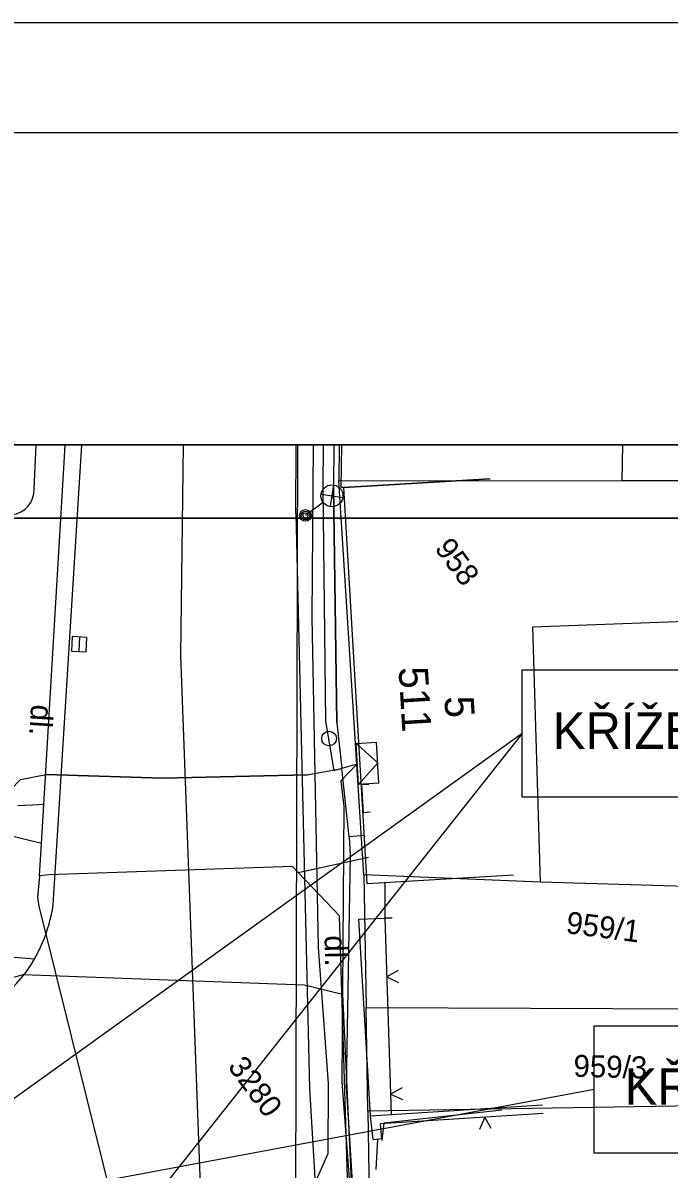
# Model space of a CAD drawing. Extents: x -601580 to 4, y -1204314 to 4.
# Drawn here: x -595822.45 to -595800.41, y -1202914.67 to -1202875.57 of the extents above; entities that cross this region are included whole.
import ezdxf

# ---------------------------------------------------------------- set-up
doc = ezdxf.new("R2010")
doc.units = 0
for name, color, linetype in [('00-EON NN', 7, 'Continuous'), ('00-EON VN', 7, 'Continuous'), ('00-INNOGY-NTL', 7, 'Continuous'), ('00-KN-HRANICE PARCEL', 7, 'Continuous'), ('00-KN-PARC. CISLA', 7, 'Continuous'), ('00-KN-VNITRNI KRESBA', 7, 'Continuous'), ('00-POLOHOPIS', 7, 'Continuous'), ('00-RAZÍTKO', 7, 'Continuous'), ('00-SITE KOM. KABEL', 7, 'Continuous'), ('00-VAK-KANAL-POTRUBI', 7, 'Continuous'), ('00-VAK-VODA-RAD IGIS', 7, 'Continuous'), ('11-REKONSTRUKCE VODOVOD POPIS', 7, 'Continuous'), ('Vrstva 26', 7, 'Continuous'), ('Vrstva 27', 7, 'Continuous'), ('Vrstva 28', 7, 'Continuous'), ('Vrstva 33', 7, 'Continuous'), ('Vrstva 40', 7, 'Continuous'), ('Vrstva 6', 7, 'Continuous'), ('Vrstva 9', 7, 'Continuous')]:
    doc.layers.add(name, color=color, linetype=linetype)

# ---------------------------------------------------------------- blocks, each defined once
blk = doc.blocks.new('6.30_254')
at = {"layer": 'Vrstva 27'}
blk.add_line((-0.25, 0), (0.25, 0), dxfattribs=at)
blk.add_lwpolyline([(-0.25, -0.25), (0.25, -0.25), (0.25, 0.25), (-0.25, 0.25)], close=True, dxfattribs=at)
blk = doc.blocks.new('6.14A_336')
at = {"layer": 'Vrstva 28'}
blk.add_circle((0, 0), 0.25, dxfattribs=at)
blk = doc.blocks.new('6.560_928')
at = {"layer": 'Vrstva 33'}
for p, q in [((-0.265, 0.86), (0.265, 1.39)), ((-0.265, 1.39), (0.265, 0.86)), ((0, 0.75), (0, 0))]:
    blk.add_line(p, q, dxfattribs=at)
for centre, radius in [((0, 1.125), 0.375), ((0, 0), 0.2), ((0, 0), 0.145), ((0, 0), 0.0876)]:
    blk.add_circle(centre, radius, dxfattribs=at)
blk = doc.blocks.new('DL_26')
at = {"layer": 'Vrstva 40'}
blk.add_text('dl.', height=0.75, rotation=360, dxfattribs=at).set_placement((-0.175, -0.375))
blk = doc.blocks.new('DL_36')
at = {"layer": 'Vrstva 40'}
blk.add_text('dl.', height=0.75, rotation=360, dxfattribs=at).set_placement((-0.174, -0.375))
blk = doc.blocks.new('VCHOD_2426')
at = {"layer": 'Vrstva 6'}
blk.add_line((0, 0.25), (0, 0), dxfattribs=at)
blk = doc.blocks.new('VCHOD_2428')
at = {"layer": 'Vrstva 6'}
blk.add_line((0, 0.25), (0, 0), dxfattribs=at)
blk = doc.blocks.new('VCHOD_2430')
at = {"layer": 'Vrstva 6'}
blk.add_line((0, 0.25), (0, 0), dxfattribs=at)
blk = doc.blocks.new('NN630')
at = {"layer": 'Vrstva 9'}
for points in [[(-3, -700), (-703, 0)], [(-703, -700), (-703, 0), (697, 0), (697, -700)], [(-3, -700), (697, 0)], [(-703, -700), (697, -700)]]:
    blk.add_lwpolyline(points, dxfattribs=at)

msp = doc.modelspace()

# ---------------------------------------------------------------- linework, layer by layer
for points in [[(-595979.871, -1203190.718), (-595757.121, -1203190.718), (-595757.121, -1202875.568), (-595979.871, -1202875.568)], [(-595976.121, -1203186.968), (-595760.871, -1203186.968), (-595760.871, -1202879.318), (-595976.121, -1202879.318)], [(-595865.922, -1203035.968), (-595865.922, -1203038.468), (-595760.871, -1203038.468), (-595760.871, -1202889.968), (-595865.922, -1202889.968), (-595865.922, -1202892.468)], [(-595863.422, -1203035.968), (-595763.371, -1203035.968), (-595763.371, -1202892.468), (-595863.422, -1202892.468)]]:
    msp.add_lwpolyline(points)
at = {"layer": '00-EON NN'}
msp.add_lwpolyline([(-595812.212, -1202889.968), (-595812.213, -1202891.417), (-595812.124, -1202899.389), (-595811.84, -1202901.077), (-595811.042, -1202900.846), (-595811.601, -1202901.424), (-595811.501, -1202902.307), (-595811.567, -1202911.697), (-595811.201, -1202916.519)], dxfattribs=at)
at = {"layer": '00-EON VN'}
msp.add_lwpolyline([(-595812.549, -1202889.968), (-595812.597, -1202895.839), (-595812.374, -1202907.109), (-595812.034, -1202911.753), (-595812.043, -1202914.154), (-595812.454, -1202915.079), (-595818.036, -1202918.412), (-595819.276, -1202918.981), (-595830.613, -1202919.581), (-595845.316, -1202919.812), (-595876.261, -1202920.574), (-595885.405, -1202920.764), (-595898.106, -1202921.09), (-595904.172, -1202921.083), (-595910.586, -1202921.253), (-595922.981, -1202922.649), (-595935.765, -1202924.283), (-595938.28, -1202924.79), (-595939.528, -1202924.77)], dxfattribs=at)
at = {"layer": '00-INNOGY-NTL'}
msp.add_line((-595813.057, -1202904.558), (-595810.662, -1202904.026), dxfattribs=at)
for points in [[(-595821.879, -1202904.668), (-595821.816, -1202903.562), (-595821.733, -1202902.231), (-595821.037, -1202890.568), (-595821.003, -1202889.968)], [(-595821.816, -1202903.562), (-595826.514, -1202902.417), (-595826.894, -1202902.325)], [(-595821.733, -1202902.231), (-595822.123, -1202902.259), (-595822.619, -1202902.278)], [(-595811.17, -1202921.663), (-595811.652, -1202906.031), (-595813.057, -1202904.558), (-595813.248, -1202904.351), (-595813.586, -1202904.365), (-595821.567, -1202904.635), (-595821.879, -1202904.668), (-595821.953, -1202905.408), (-595821.91, -1202905.7), (-595818.049, -1202921.203)]]:
    msp.add_lwpolyline(points, dxfattribs=at)
at = {"layer": '00-KN-HRANICE PARCEL'}
for p, q in [((-595811.658, -1202889.968), (-595811.672, -1202891.188)), ((-595802.013, -1202891.18), (-595801.984, -1202889.968)), ((-595811.672, -1202891.188), (-595802.013, -1202891.18)), ((-595810.816, -1202904.639), (-595811.672, -1202891.188)), ((-595802.013, -1202891.18), (-595798.109, -1202891.172)), ((-595804.797, -1202904.879), (-595810.816, -1202904.639)), ((-595810.816, -1202904.639), (-595810.735, -1202909.161)), ((-595810.735, -1202909.161), (-595792.939, -1202909.228)), ((-595810.678, -1202912.694), (-595810.735, -1202909.161)), ((-595810.678, -1202912.694), (-595810.518, -1202922.625))]:
    msp.add_line(p, q, dxfattribs=at)
for points in [[(-595793.099, -1202905.237), (-595795.597, -1202905.16), (-595804.797, -1202904.879)], [(-595792.931, -1202912.56), (-595799.479, -1202912.513), (-595810.678, -1202912.694)]]:
    msp.add_lwpolyline(points, dxfattribs=at)
at = {"layer": '00-KN-VNITRNI KRESBA'}
for p, q in [((-595805.054, -1202896.177), (-595797.937, -1202895.901)), ((-595804.797, -1202904.879), (-595805.054, -1202896.177))]:
    msp.add_line(p, q, dxfattribs=at)
at = {"layer": '00-POLOHOPIS'}
for p, q in [((-595822.062, -1202891.476), (-595821.999, -1202889.968)), ((-595821.417, -1202905.663), (-595820.435, -1202889.968)), ((-595813.141, -1202892.307), (-595813.123, -1202889.968)), ((-595813.141, -1202892.307), (-595812.67, -1202911.926)), ((-595810.898, -1202901.565), (-595810.844, -1202902.526)), ((-595810.101, -1202904.905), (-595810.106, -1202906.116)), ((-595810.995, -1202906.146), (-595810.106, -1202906.116)), ((-595810.588, -1202912.854), (-595810.995, -1202906.146)), ((-595810.106, -1202906.116), (-595809.883, -1202912.809)), ((-595822.041, -1202907.515), (-595824.332, -1202907.315)), ((-595812.67, -1202911.926), (-595812.099, -1202921.72)), ((-595810.588, -1202912.854), (-595804.72, -1202912.479)), ((-595804.701, -1202912.779), (-595810.255, -1202913.134)), ((-595810.5, -1202913.666), (-595810.201, -1202913.633)), ((-595810.348, -1202913.649), (-595810.409, -1202914.682))]:
    msp.add_line(p, q, dxfattribs=at)
for points in [[(-595806.511, -1202891.122), (-595811.502, -1202891.418), (-595811.593, -1202891.417), (-595811.575, -1202889.968)], [(-595805.71, -1202904.644), (-595810.701, -1202904.94), (-595811.502, -1202891.418), (-595806.511, -1202891.122)], [(-595810.106, -1202906.116), (-595809.883, -1202912.809)], [(-595809.646, -1202907.902), (-595810.039, -1202908.116), (-595809.633, -1202908.302)], [(-595809.513, -1202911.9), (-595809.906, -1202912.113), (-595809.5, -1202912.3)], [(-595810.5, -1202913.666), (-595810.588, -1202912.854)], [(-595804.701, -1202912.779), (-595810.255, -1202913.134)], [(-595806.118, -1202912.664), (-595810.134, -1202913.11), (-595810.202, -1202913.7)], [(-595806.472, -1202913.292), (-595806.697, -1202912.907), (-595806.871, -1202913.318)], [(-595810.201, -1202913.633), (-595810.255, -1202913.134)]]:
    msp.add_lwpolyline(points, dxfattribs=at)
for centre, radius, start, end in [((-595822.927, -1202891.491), 0.865, 276.9454, 0.9608), ((-595826.62, -1202904.895), 5.259, 322.5152, 351.6086), ((-595831.87, -1202899.869), 12.509, 274.3963, 318.8769)]:
    msp.add_arc(centre, radius, start, end, dxfattribs=at)
at = {"layer": '00-RAZÍTKO'}
for points in [[(-596076.023, -1202889.968), (-595760.871, -1202889.968), (-595760.871, -1203038.468), (-596076.023, -1203038.468)], [(-596073.523, -1202892.468), (-595763.371, -1202892.468), (-595763.371, -1203035.968), (-596073.523, -1203035.968)]]:
    msp.add_lwpolyline(points, close=True, dxfattribs=at)
at = {"layer": '00-SITE KOM. KABEL'}
for points in [[(-595811.842, -1202889.968), (-595811.855, -1202891.412), (-595811.743, -1202899.448), (-595811.566, -1202901.011)], [(-595811.743, -1202899.448), (-595811.855, -1202891.412)], [(-595823.027, -1202902.718), (-595822.874, -1202901.733), (-595822.536, -1202901.383), (-595821.659, -1202901.205), (-595817.676, -1202901.337), (-595812.755, -1202901.221), (-595811.566, -1202901.011)], [(-595812.755, -1202901.221), (-595817.676, -1202901.337), (-595821.659, -1202901.205)], [(-595811.324, -1202903.334), (-595811.566, -1202901.011)], [(-595811.324, -1202903.334), (-595811.281, -1202903.963), (-595811.424, -1202911.84), (-595810.986, -1202918.738)], [(-595810.796, -1202903.291), (-595811.324, -1202903.334)], [(-595811.281, -1202903.963), (-595811.424, -1202911.84)], [(-595831.47, -1202912.098), (-595828.156, -1202911.345), (-595825.827, -1202910.338), (-595824.352, -1202909.406), (-595823.076, -1202908.222), (-595822.441, -1202908.037), (-595812.851, -1202908.391), (-595811.547, -1202908.705), (-595811.115, -1202918.012), (-595810.721, -1202923.274), (-595809.851, -1202932.566), (-595809.101, -1202940.64), (-595808.157, -1202950.301), (-595806.955, -1202963.095), (-595805.714, -1202975.537), (-595805.126, -1202981.028), (-595803.398, -1202998.003), (-595803.525, -1203001.522), (-595800.981, -1203001.913)]]:
    msp.add_lwpolyline(points, dxfattribs=at)
at = {"layer": '00-VAK-KANAL-POTRUBI'}
msp.add_line((-595813.08, -1202889.968), (-595813.167, -1202920.827), dxfattribs=at)
at = {"layer": '00-VAK-VODA-RAD IGIS'}
msp.add_lwpolyline([(-595816.333, -1202916.759), (-595817.061, -1202897.152), (-595816.973, -1202889.968)], dxfattribs=at)
at = {"layer": '11-REKONSTRUKCE VODOVOD POPIS'}
for p, q in [((-595805.417, -1202899.812), (-595829.534, -1202917.143)), ((-595805.417, -1202899.812), (-595819.08, -1202917.064)), ((-595802.967, -1202911.957), (-595830.328, -1202917.059))]:
    msp.add_line(p, q, dxfattribs=at)
for points in [[(-595805.417, -1202897.644), (-595781.741, -1202897.644), (-595781.741, -1202901.979), (-595805.417, -1202901.979)], [(-595802.967, -1202909.79), (-595779.29, -1202909.79), (-595779.29, -1202914.125), (-595802.967, -1202914.125)]]:
    msp.add_lwpolyline(points, close=True, dxfattribs=at)

# ---------------------------------------------------------------- block references
at = {"layer": '00-POLOHOPIS'}
for name, p, rotation in [('6.560_928', (-595812.811, -1202892.372), -53.41468170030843), ('6.14A_336', (-595812.006, -1202899.983), 36.585318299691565)]:
    msp.add_blockref(name, p, dxfattribs=dict(at, rotation=rotation))
for name, p, xscale, yscale, rotation in [('6.30_254', (-595820.529, -1202896.766), 1.00000008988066, 1.0000000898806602, -93.57774830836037), ('DL_26', (-595821.803, -1202899.006), 0.99999990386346, 0.9999999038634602, -93.74869442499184), ('VCHOD_2430', (-595810.898, -1202901.565), 1.00000033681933, 1.0000003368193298, -86.75791712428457), ('VCHOD_2428', (-595810.856, -1202902.515), 1.00000033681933, 1.0000003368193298, -86.75791712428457), ('VCHOD_2426', (-595810.106, -1202906.116), 1.0000014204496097, 1.0000014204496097, -90.22791009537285), ('DL_36', (-595811.783, -1202906.872), 0.9999994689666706, 0.9999994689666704, -88.62492776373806)]:
    msp.add_blockref(name, p, dxfattribs=dict(at, xscale=xscale, yscale=yscale, rotation=rotation))
at = {"layer": 'Vrstva 26', "xscale": 0.0009999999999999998, "yscale": 0.0009999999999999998, "rotation": 93.2251378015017}
msp.add_blockref('NN630', (-595811.042, -1202900.846), dxfattribs=at)

# ---------------------------------------------------------------- texts
at = {"layer": '00-KN-PARC. CISLA'}
for s, rotation, p in [('958', 306.5853, (-595808.431, -1202893.498)), ('959/1', 352.5853, (-595803.949, -1202906.62)), ('3280', 306.5853, (-595815.485, -1202911.181)), ('959/3', 358.5853, (-595803.675, -1202911.522))]:
    msp.add_text(s, height=0.75, rotation=rotation, dxfattribs=at).set_placement(p)
at = {"layer": '00-POLOHOPIS'}
for s, p in [('511', (-595809.636, -1202897.562)), ('5', (-595808.074, -1202898.558))]:
    msp.add_text(s, height=1, rotation=273.395, dxfattribs=at).set_placement(p)
at = {"layer": '11-REKONSTRUKCE VODOVOD POPIS'}
for s, p in [('KŘÍŽENÍ NTL. PLYNOVOD', (-595804.374, -1202900.335)), ('KŘÍŽENÍ TEL. KABEL', (-595801.923, -1202912.481))]:
    msp.add_text(s, height=1.25, dxfattribs=at).set_placement(p)

doc.saveas('drawing.dxf')
